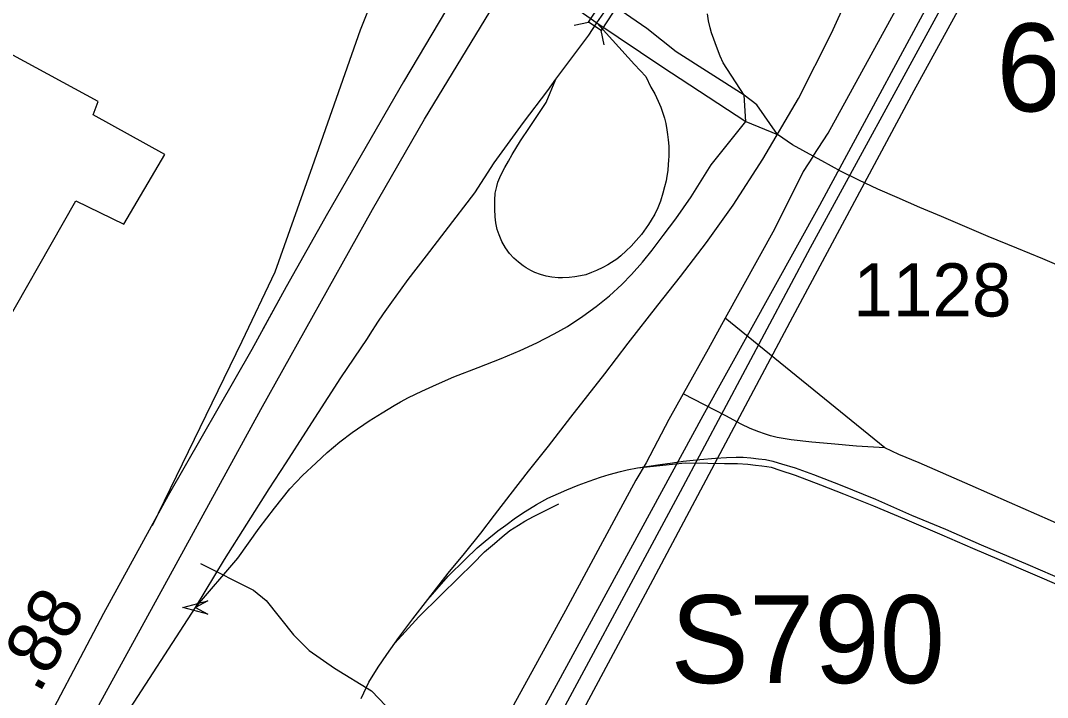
# Model space of a CAD drawing. Extents: x 1383679 to 1536984, y 460658 to 651027.
# Drawn here: x 1423468 to 1425883, y 500514 to 502106 of the extents above; entities that cross this region are included whole.
import ezdxf

# ---------------------------------------------------------------- set-up
doc = ezdxf.new("R2010")
doc.units = 0
for name, color, linetype in [('Exist Cultural Warehouse Building Footprint', 7, 'Continuous'), ('Exist Hydrographic Misc Water Feature', 7, 'Continuous'), ('Exist Railroad Mainline', 7, 'Continuous'), ('Exist Railroad Spur', 7, 'Continuous'), ('Exist Road Non-System Type 51', 7, 'Continuous'), ('Exist Road Primary Interstate Divided Center Attributed', 7, 'Continuous'), ('Exist Road Primary Interstate Ramp 1 Lane Attributed', 7, 'Continuous'), ('Exist Road Primary Interstate Structure Ovrhead Sign Attributed CELL', 7, 'Continuous'), ('Exist Road Primary Interstate Structure Ovrhead Sign Number Label', 7, 'Continuous'), ('Exist Road Secondary Mileage Hundredths English Label', 7, 'Continuous'), ('Exist Road Secondary Structure Standard Bridge CELL', 7, 'Continuous'), ('Exist Road Secondary Structure Standard Bridge Number Label', 7, 'Continuous'), ('Exist Road Secondary Type 51 Attributed', 7, 'Continuous'), ('Exist Road Secondary Type 51 Number Label', 7, 'Continuous'), ('Exist Utilities Electrical Transmission Line', 7, 'Continuous')]:
    doc.layers.add(name, color=color, linetype=linetype)

msp = doc.modelspace()

# ---------------------------------------------------------------- linework, layer by layer
at = {"layer": 'Exist Cultural Warehouse Building Footprint'}
msp.add_lwpolyline([(1423450.1, 502024.4), (1423108.7, 501385.4), (1423156.9, 501358.1), (1423205.1, 501432.1), (1423397.9, 501330.8), (1423598.8, 501681.5), (1423711.3, 501626.9), (1423807.7, 501790.6), (1423638.9, 501884.1), (1423651, 501915.3), (1423450.1, 502024.4)], dxfattribs=at)
at = {"layer": 'Exist Hydrographic Misc Water Feature'}
msp.add_lwpolyline([(1423891.3, 500828.9), (1424016.1, 500766.5), (1424045.7, 500742.1), (1424110.1, 500661.2), (1424147.4, 500624.3), (1424206.7, 500582.9), (1424293.6, 500529.5), (1424360.4, 500460), (1424418.8, 500386.6), (1424508.9, 500284.7), (1424594.5, 500157.4), (1424635.6, 500006.4), (1424662.3, 499839.3), (1424693.5, 499586.7), (1424712.2, 499418.1), (1424761, 499257.2), (1424812.5, 499128.1), (1424886.3, 498913.2), (1424996.7, 498724.8), (1425078.8, 498621.4), (1425106.3, 498492.8), (1425108.2, 498386.1), (1425118.5, 498097.8), (1424996.8, 497144.9)], dxfattribs=at)
at = {"layer": 'Exist Railroad Mainline'}
for points in [[(1424426, 500744.7), (1424474, 500806.1), (1424512.3, 500853), (1424550.3, 500900.7), (1424582.9, 500942.7), (1424619.5, 500990.7), (1424662.7, 501046.2), (1424678.4, 501066), (1424709.4, 501105.2), (1424761.9, 501173), (1424841.8, 501275.2), (1424897.4, 501346.8), (1424967.1, 501436.5), (1425019.7, 501503.7), (1425081.3, 501584.1), (1425143.5, 501671.3), (1425213.9, 501779.4), (1425297.3, 501922.2), (1425374.9, 502075.9), (1425447, 502235.4)], [(1424348.4, 500641.5), (1424358, 500655), (1424391, 500698.9), (1424426, 500744.7)], [(1424269.1, 500511.9), (1424287.6, 500550.1), (1424309.4, 500585.3), (1424329.5, 500614.9), (1424348.4, 500641.5)]]:
    msp.add_lwpolyline(points, dxfattribs=at)
at = {"layer": 'Exist Railroad Spur'}
for points in [[(1424919, 501053.7), (1424972.1, 501061.7), (1425001.5, 501066), (1425026.4, 501069.7), (1425065.3, 501073.8), (1425102.4, 501076.6), (1425128.4, 501078.6), (1425150.6, 501079), (1425167.3, 501078.8), (1425185.8, 501077.5), (1425203.4, 501075.4), (1425219.8, 501073.6), (1425237.3, 501069.7), (1425249.8, 501066), (1425257.6, 501063.7), (1425289.4, 501054.2), (1425332.8, 501038.2), (1425395.4, 501014), (1425478.7, 500980.1), (1425563.4, 500943.1), (1425642.9, 500909.6), (1425727, 500873.1), (1425836.3, 500826.6), (1425923.8, 500789.4)], [(1424919, 501053.7), (1425031.1, 501065.9), (1425084.7, 501065.2), (1425123.2, 501064.6), (1425153.9, 501063.9), (1425178.5, 501062.6), (1425196.6, 501060.7), (1425211.4, 501058.9), (1425223.2, 501057.2), (1425233.6, 501055.3), (1425253.7, 501048.6), (1425289.8, 501036.9), (1425349.2, 501014.2), (1425403.5, 500992.8), (1425473.7, 500964.9), (1425546.5, 500933.8), (1425634.7, 500896.8), (1425706.6, 500865.1), (1425769.3, 500838.5), (1425920.3, 500773.3)], [(1424426, 500744.7), (1424474.2, 500799), (1424513.8, 500838.9), (1424542.3, 500865.7), (1424560.9, 500881.7), (1424590.3, 500905.7), (1424609.3, 500919.6), (1424632.4, 500936.8), (1424654.5, 500951.3), (1424681.7, 500967.5), (1424708.5, 500982.4), (1424732.9, 500993.7), (1424753, 501002.7), (1424779.1, 501013.5), (1424805.3, 501022.9), (1424832.3, 501031.9), (1424852.2, 501038.4), (1424879.2, 501045.5), (1424894.6, 501049.6), (1424919, 501053.7)], [(1424348.4, 500641.5), (1424404.9, 500703.4), (1424456.1, 500753.6), (1424498.9, 500796), (1424530.9, 500827.9), (1424559.6, 500856.2), (1424582.7, 500876.5), (1424600.7, 500892.1), (1424619, 500906.6), (1424638.9, 500918.9), (1424654, 500928.4), (1424674.6, 500939.9), (1424693.4, 500949.4), (1424733.8, 500969.5)]]:
    msp.add_lwpolyline(points, dxfattribs=at)
at = {"layer": 'Exist Road Non-System Type 51'}
msp.add_line((1425500.3, 501100.8), (1425125.2, 501406.1), dxfattribs=at)
for points in [[(1425331.8, 501786.9), (1425308.2, 501750.6), (1425241.3, 501615.5), (1425125.2, 501406.1)], [(1425125.2, 501406.1), (1425084.9, 501333.4), (1425026.6, 501228.4)], [(1425026.6, 501228.4), (1424992.7, 501167.4), (1424939.5, 501066), (1424915.4, 501024.8), (1424868.7, 500939.7), (1424749.8, 500718.8), (1424683.9, 500598.4), (1424566.9, 500386.4), (1424372.2, 500030.8), (1424283.8, 499870.1), (1424254.8, 499817.5), (1424103.2, 499542), (1423896.9, 499163.4)], [(1425500.3, 501100.8), (1425433.5, 501105.4), (1425374.3, 501110.3), (1425328.8, 501114.6), (1425280.1, 501120.1), (1425247.6, 501125.3), (1425232, 501129.5), (1425217.6, 501134), (1425204.3, 501138.6), (1425184.2, 501146.8), (1425162.8, 501156.7), (1425126.4, 501176.3), (1425026.6, 501228.4)], [(1426457.1, 500497.5), (1426434.1, 500531.4), (1426401.3, 500574.6), (1426380, 500599.5), (1426361.5, 500620.2), (1426343.3, 500639.3), (1426325, 500657.9), (1426294.9, 500686.8), (1426264.5, 500713.9), (1426231.4, 500742.7), (1426196.2, 500771.3), (1426171.4, 500790.2), (1426141.3, 500810.9), (1426119.3, 500824.3), (1426096.4, 500836.2), (1426075, 500847.3), (1426043.7, 500861.3), (1425986.1, 500886.8), (1425890.1, 500930.4), (1425793.8, 500972.7), (1425700.9, 501013.2), (1425581, 501066), (1425533.1, 501085.7), (1425500.3, 501100.8)]]:
    msp.add_lwpolyline(points, dxfattribs=at)
at = {"layer": 'Exist Road Primary Interstate Divided Center Attributed'}
for points in [[(1425114.8, 503176.5), (1424841.1, 502735.4), (1424722.1, 502541.8), (1424469.8, 502131.6), (1424369.1, 501961.6), (1424269, 501789.5), (1424190.2, 501652), (1424092.9, 501479.6), (1424036.9, 501377.3)], [(1424915.8, 502853.3), (1424841.1, 502735.4), (1424722.1, 502541.8), (1424469.8, 502131.6), (1424369.1, 501961.6), (1424269, 501789.5), (1424190.2, 501652), (1424092.9, 501479.6), (1424012.3, 501332.2), (1423815.9, 500989.4), (1423663.4, 500711.7), (1423491.6, 500385.4), (1423340, 500111)], [(1423419.8, 500066.1), (1423572.5, 500350.6), (1423834.5, 500827.2), (1424033.7, 501191.1), (1424295.8, 501661.6), (1424417.8, 501873.9), (1424637.3, 502235)]]:
    msp.add_lwpolyline(points, dxfattribs=at)
at = {"layer": 'Exist Road Primary Interstate Ramp 1 Lane Attributed'}
for points in [[(1424309.9, 502191.9), (1424266.6, 502083.3), (1424153.7, 501761.4), (1424066.6, 501513.9), (1423988.9, 501350.8), (1423778.2, 500917.5)], [(1424823, 502100.3), (1424840, 502124.1), (1424855.3, 502145.8)], [(1424726.9, 501967.9), (1424804.9, 502071), (1424823, 502100.3)], [(1424823, 502100.3), (1424911.8, 502002.6), (1424938.6, 501974.5), (1424950.2, 501949.4), (1424959.7, 501933.5), (1424967.6, 501916.3), (1424973.7, 501902), (1424977.9, 501890.4), (1424982.1, 501876.3), (1424985.4, 501863.9), (1424988.1, 501848.9), (1424989.8, 501837.7), (1424991.4, 501824.9), (1424992.4, 501810.6), (1424992.7, 501798.7), (1424992.5, 501787.7), (1424992, 501776.6), (1424991.4, 501767.9), (1424990.2, 501753.1), (1424988.3, 501739.5), (1424986.3, 501728.5), (1424982.8, 501714.6), (1424978.6, 501699.8), (1424972.8, 501681.4), (1424966.7, 501665.1), (1424959.7, 501650.7), (1424950.9, 501636), (1424944.7, 501626.3)], [(1425170.1, 501930.5), (1425120.6, 502006.6), (1425113.4, 502021.9), (1425104.4, 502044.8), (1425098.1, 502062.1), (1425093, 502077.2), (1425089.5, 502088.6), (1425086, 502105.4), (1425083.3, 502121.4)], [(1423880.1, 500725.8), (1423947.6, 500838.9), (1424053.1, 501004.4), (1424092.7, 501066), (1424138.9, 501137.8), (1424221.8, 501266), (1424283.8, 501358.1), (1424290.5, 501368), (1424308.6, 501396.6), (1424321.7, 501416), (1424341, 501443.4), (1424361.8, 501471.9), (1424380, 501496.6), (1424422.6, 501552.6), (1424466.8, 501609.4), (1424536.6, 501700.4), (1424581.8, 501771.2), (1424650.9, 501866.3), (1424708.2, 501941.6), (1424726.9, 501967.9)], [(1424944.7, 501626.3), (1424928.2, 501602.9), (1424915.8, 501588.2), (1424903.7, 501575.6), (1424892.5, 501564), (1424879.9, 501552.8), (1424870, 501545), (1424858.2, 501537.1), (1424848.9, 501531.4), (1424837.2, 501525), (1424822.3, 501517.9), (1424811.2, 501513.3), (1424797.4, 501508.2), (1424785.3, 501505.2), (1424771.8, 501502.8), (1424758.2, 501501.2), (1424742.6, 501501), (1424732.4, 501501), (1424717.5, 501502.3), (1424704.2, 501504.5), (1424691, 501508.5), (1424677.8, 501513.6), (1424668.1, 501518), (1424657.6, 501524.5), (1424650.3, 501529), (1424639.3, 501537.3), (1424627.9, 501547.2), (1424617.9, 501558.3), (1424608.7, 501571.5), (1424600.3, 501586.2), (1424593.5, 501601.6), (1424589.3, 501614.6), (1424586, 501629.8), (1424584.3, 501644.1), (1424583.4, 501662), (1424583.4, 501683.5), (1424584.7, 501699.6), (1424588, 501715.7), (1424590.9, 501725.8), (1424595.5, 501736.6), (1424601, 501748.1), (1424607.3, 501759.9), (1424615.7, 501775.4), (1424624.1, 501790.5), (1424644, 501822.7), (1424665.2, 501854.5), (1424682.6, 501880), (1424704.2, 501913), (1424726.9, 501967.9)], [(1425173.7, 501868.6), (1425170.1, 501930.5)], [(1423880.1, 500725.8), (1423979.5, 500841.8), (1424029.6, 500912.3), (1424065.2, 500958.9), (1424101.9, 501004.4), (1424131.6, 501035.9), (1424163.8, 501066), (1424189.4, 501090.2), (1424219.2, 501114.9), (1424247.9, 501137.2), (1424287.8, 501164.4), (1424318.5, 501183.5), (1424346.5, 501200.8), (1424361.9, 501209.3), (1424380.8, 501219.2), (1424411.6, 501234.2), (1424446.5, 501250.2), (1424487, 501268.1), (1424544.2, 501290.1), (1424598.7, 501311.1), (1424643.3, 501329.9), (1424682.2, 501347.9), (1424723, 501369.2), (1424754.4, 501386.7), (1424790.5, 501410.4), (1424821.6, 501433.5), (1424852.8, 501458.8), (1424882.1, 501485.2), (1424904.8, 501508.3), (1424930.6, 501537.6), (1424953.8, 501565.9), (1424979.6, 501600.3), (1425008.8, 501639.8), (1425044.9, 501691.3), (1425092.2, 501766.1), (1425173.7, 501868.6)], [(1423444.7, 500051.6), (1423708.3, 500460.7), (1423880.1, 500725.8)]]:
    msp.add_lwpolyline(points, dxfattribs=at)
at = {"layer": 'Exist Road Primary Interstate Structure Ovrhead Sign Attributed CELL'}
msp.add_lwpolyline([(1423908.5, 500710), (1423849.7, 500725.8), (1423908.5, 500741.5), (1423880.1, 500725.8)], close=True, dxfattribs=at)
at = {"layer": 'Exist Road Secondary Structure Standard Bridge CELL'}
for p, q in [((1424770.3, 502094.7), (1424804, 502101.9)), ((1424840.8, 502048.9), (1424833.6, 502082.6))]:
    msp.add_line(p, q, dxfattribs=at)
msp.add_lwpolyline([(1424804, 502101.9), (1424845.2, 502165.2), (1424874.8, 502146), (1424833.6, 502082.6)], close=True, dxfattribs=at)
at = {"layer": 'Exist Road Secondary Type 51 Attributed'}
for points in [[(1425331.8, 501786.9), (1425367.1, 501841.2), (1426075, 503131), (1426077, 503134.6), (1426134.4, 503239.6), (1426255.5, 503458.6), (1426276.2, 503493.6), (1426368.1, 503648.8), (1426559.2, 503975.2), (1426608.1, 504052.6)], [(1424731.3, 502165.3), (1424823, 502100.3)], [(1425170.1, 501930.5), (1425010.2, 502032.3), (1424941.2, 502086.9), (1424855.3, 502145.8)], [(1424823, 502100.3), (1424976.3, 501997.7), (1425173.7, 501868.6)], [(1425247.8, 501837.6), (1425199.4, 501907.9), (1425170.1, 501930.5)], [(1425173.7, 501868.6), (1425247.8, 501837.6)], [(1425331.8, 501786.9), (1425283.1, 501813.8), (1425247.8, 501837.6)], [(1425937.9, 501517.3), (1425872, 501545.2), (1425811, 501570.4), (1425743.6, 501598.3), (1425688.5, 501621.7), (1425633.8, 501645), (1425583, 501666.2), (1425529.4, 501689.5), (1425484, 501709), (1425439.1, 501730.1), (1425398, 501750.9), (1425352.5, 501775.5), (1425331.8, 501786.9)]]:
    msp.add_lwpolyline(points, dxfattribs=at)
at = {"layer": 'Exist Utilities Electrical Transmission Line'}
for points in [[(1423451.8, 498205.8), (1423786.3, 498826.7), (1424112, 499407.9), (1424400.9, 499941.7), (1424728.9, 500542.8), (1425073.7, 501177.4), (1425347.8, 501671.7), (1425663.5, 502256.8), (1425952.2, 502782.9), (1426273.9, 503362.1), (1426530.7, 503802.5), (1426829.1, 504316.2), (1427137.4, 504825.8)], [(1423138.6, 497456.5), (1423474.9, 498069.2), (1423730.4, 498533.9), (1424085.5, 499186.3), (1424399.2, 499759.7), (1424694.1, 500303.4), (1424949.8, 500780.1), (1425284.4, 501409), (1425569.1, 501941), (1425830.9, 502419.3), (1426055.1, 502830.6), (1426362.6, 503398.1), (1426629.8, 503854.5), (1426865.9, 504255.4), (1427163.9, 504753.2)], [(1423338, 497916.1), (1423701.3, 498582.5), (1424041.7, 499197.4), (1424324.3, 499715.3), (1424666.9, 500342), (1425020.1, 500998.6), (1425325.8, 501572.1), (1425635.1, 502139.5), (1425977.8, 502758.3), (1426301.7, 503351.5), (1426621, 503914.6), (1426923, 504406.3)]]:
    msp.add_lwpolyline(points, dxfattribs=at)

# ---------------------------------------------------------------- texts
at = {"layer": 'Exist Road Primary Interstate Structure Ovrhead Sign Number Label'}
msp.add_text('S790', height=206.69, dxfattribs=at).set_placement((1424996.4, 500548))
at = {"layer": 'Exist Road Secondary Mileage Hundredths English Label'}
msp.add_text('.88', height=125, rotation=60.9782, dxfattribs=at).set_placement((1423511.6, 500520.4))
at = {"layer": 'Exist Road Secondary Structure Standard Bridge Number Label'}
msp.add_text('601', height=206.69, dxfattribs=at).set_placement((1425762.8, 501892.2))
at = {"layer": 'Exist Road Secondary Type 51 Number Label'}
msp.add_text('1128', height=125, dxfattribs=at).set_placement((1425426.4, 501409.9))

doc.saveas('drawing.dxf')
